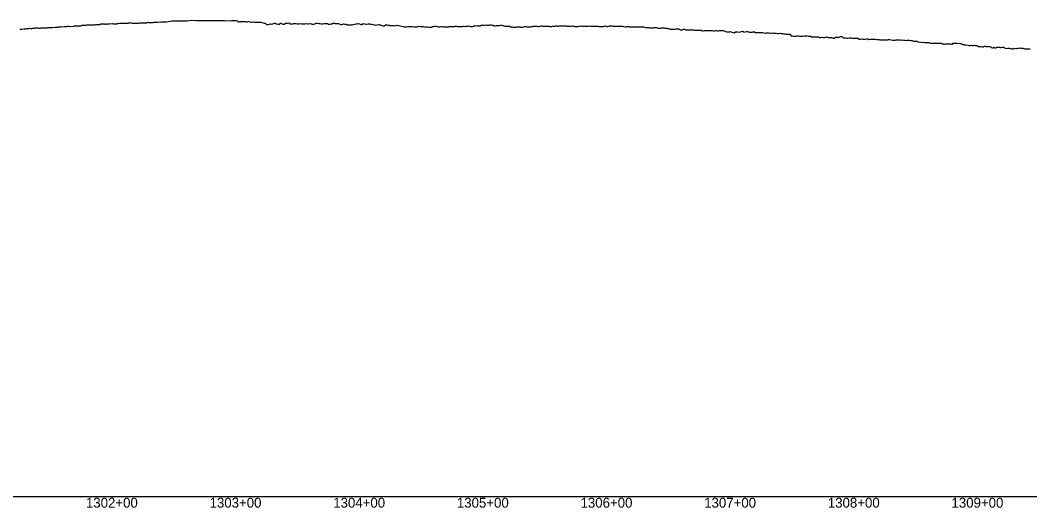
# Model space of a CAD drawing. Extents: x -3793 to 50787, y -1075 to 6138.
# Drawn here: x 17517 to 18333, y 991 to 1385 of the extents above; entities that cross this region are included whole.
import ezdxf

# ---------------------------------------------------------------- set-up
doc = ezdxf.new("R2010")
doc.units = 0
for name, color, linetype in [('RD_DDB_Profile_EX', 7, 'Continuous'), ('RD_DDB_StaTX', 7, 'Continuous'), ('RD_GPK_Profile_Cell', 7, 'Continuous')]:
    doc.layers.add(name, color=color, linetype=linetype)

msp = doc.modelspace()

# ---------------------------------------------------------------- linework, layer by layer
at = {"layer": 'RD_DDB_Profile_EX'}
for points in [[(17522.063586, 1378.37062), (17523.973008, 1378.447885), (17524.691722, 1378.590835), (17525.41235, 1378.376515), (17526.131786, 1378.447435), (17526.84639, 1378.591425), (17527.570809, 1378.627695), (17528.285003, 1378.77161), (17529.00655, 1378.842815), (17531.062589, 1378.935155), (17531.761344, 1378.79721), (17532.457424, 1378.761465), (17533.149498, 1378.796435), (17533.85117, 1378.936025), (17534.549029, 1378.830695), (17535.241104, 1378.935335), (17535.942441, 1378.93564), (17538.175151, 1379.01126), (17538.840911, 1379.0114), (17539.510667, 1379.312125), (17540.18143, 1379.14578), (17540.851976, 1379.111475), (17541.520813, 1379.179665), (17542.192146, 1379.27935), (17542.85729, 1379.27946), (17545.298897, 1379.41127), (17545.942223, 1379.37971), (17546.575948, 1379.47549), (17547.213993, 1379.5704), (17547.851811, 1379.635245), (17548.490678, 1379.69836), (17549.130668, 1379.66582), (17549.766177, 1379.79432), (17552.459742, 1379.95121), (17553.057979, 1379.95048), (17553.653893, 1379.98057), (17554.258155, 1380.100695), (17554.853581, 1380.160705), (17555.454326, 1380.19017), (17556.052035, 1380.0412), (17556.653634, 1380.10051), (17559.650912, 1380.37228), (17560.199433, 1380.400005), (17560.755761, 1380.427905), (17561.30378, 1380.51075), (17561.856047, 1380.4824), (17562.406856, 1380.511145), (17562.960003, 1380.648315), (17563.514353, 1380.564875), (17564.062688, 1380.56593), (17565.86346, 1380.684085), (17566.589383, 1380.97289), (17567.309338, 1381.00927), (17568.038984, 1381.082055), (17570.056846, 1381.2241), (17570.755345, 1381.29454), (17571.46376, 1381.25979), (17572.161835, 1381.22483), (17572.865386, 1381.258915), (17573.567252, 1381.47116), (17574.271546, 1381.43514), (17574.969464, 1381.40015), (17577.156369, 1381.414965), (17577.839241, 1381.584555), (17578.511991, 1381.61852), (17579.189385, 1381.583885), (17579.86649, 1381.551265), (17580.544663, 1381.584305), (17581.227939, 1381.649395), (17581.907701, 1382.0898), (17584.270098, 1382.11236), (17584.91663, 1382.11088), (17585.567107, 1381.94585), (17586.221565, 1381.943845), (17586.87081, 1382.04045), (17587.533438, 1382.03873), (17588.20016, 1382.10323), (17588.871014, 1382.13491), (17591.367146, 1382.30842), (17591.988658, 1382.275315), (17592.616672, 1382.272815), (17593.249032, 1382.2703), (17593.885784, 1382.267765), (17594.518148, 1382.16919), (17595.16393, 1382.13422), (17595.814243, 1382.646035), (17596.469137, 1382.547915), (17597.885909, 1382.71564), (17598.65892, 1382.674655), (17599.441623, 1382.74917), (17600.227845, 1382.746025), (17601.836688, 1382.740235), (17602.597303, 1382.81372), (17603.350619, 1382.695565), (17604.118737, 1382.65393), (17604.890602, 1383.11328), (17605.666243, 1383.03382), (17606.445688, 1382.87648), (17607.220881, 1382.797015), (17608.864929, 1382.801405), (17609.61915, 1382.72251)], [(17609.61915, 1382.72251), (17610.377403, 1382.719365), (17611.13431, 1382.791415), (17611.895391, 1382.789415), (17612.666034, 1382.82482), (17613.440842, 1382.89892), (17614.219849, 1382.89621), (17615.901614, 1382.960715), (17616.644943, 1382.95854), (17617.395792, 1382.9553), (17618.151119, 1382.952035), (17618.906372, 1382.947465), (17619.664822, 1383.478575), (17620.433936, 1383.171175), (17621.207693, 1383.1302), (17622.942192, 1383.159155), (17623.679665, 1383.19342), (17624.417766, 1383.30347), (17625.164342, 1383.45077), (17625.915951, 1383.44875), (17626.669071, 1383.559185), (17627.424178, 1383.595905), (17628.191325, 1383.63233), (17629.993232, 1383.674875), (17630.718278, 1383.63637), (17631.448889, 1383.708055), (17632.180181, 1383.854605), (17632.921162, 1383.890535), (17634.983111, 1383.85878), (17639.513573, 1384.673325), (17642.445635, 1384.619665), (17643.795969, 1384.65697), (17648.977547, 1384.566735), (17651.566357, 1384.680185), (17655.509459, 1385.106705), (17659.336746, 1384.934765), (17662.041372, 1384.90028), (17667.107134, 1384.83568), (17668.573284, 1384.920765), (17675.105196, 1384.89102), (17676.305978, 1384.84081), (17681.637108, 1384.76748), (17682.098746, 1384.796465), (17683.895332, 1384.619625), (17687.562146, 1384.749185), (17688.365129, 1384.861785), (17689.770952, 1384.94196), (17690.572529, 1384.73213), (17691.389381, 1384.765535), (17692.204229, 1384.550445), (17693.024562, 1383.80783), (17693.849814, 1383.917435), (17694.676758, 1384.077285), (17695.512585, 1384.0643), (17696.674229, 1384.03703), (17697.515703, 1384.116705), (17698.356169, 1384.104145), (17699.203848, 1384.184285), (17700.06003, 1383.707335), (17700.908163, 1383.740685), (17701.772707, 1383.987235), (17702.62888, 1383.678535), (17703.595406, 1383.54174), (17704.466038, 1383.53348), (17705.328546, 1383.700465), (17706.207018, 1383.605), (17707.083446, 1383.50575), (17707.963482, 1383.501315), (17708.849511, 1383.489495), (17709.735637, 1383.48502), (17710.528155, 1383.43524), (17711.413532, 1383.424425), (17712.307458, 1383.151465), (17713.201843, 1382.95997), (17714.101498, 1382.64036), (17715.00501, 1382.62706), (17715.910459, 1381.62799), (17716.827248, 1381.752095), (17717.468454, 1381.745315), (17718.370295, 1382.00907), (17719.28821, 1382.08976), (17720.196932, 1381.987985), (17721.122097, 1382.29891), (17722.045193, 1382.74556), (17722.970281, 1382.60203), (17723.902231, 1382.171545), (17724.405509, 1382.15873), (17725.334635, 1382.01338), (17726.262368, 1381.90486), (17727.196737, 1382.64758), (17727.606491, 1382.64093), (17728.489856, 1382.223065), (17729.387196, 1381.99213), (17730.283434, 1381.97663), (17731.188998, 1382.787335), (17732.104425, 1382.733145), (17733.012276, 1382.724935), (17733.938839, 1383.03645), (17734.857415, 1382.248605), (17735.405834, 1382.290425), (17736.332801, 1382.27838)], [(17736.332801, 1382.27838), (17737.256542, 1382.261425), (17738.18925, 1382.348445), (17739.125328, 1382.425485), (17740.06589, 1382.560195), (17741.014521, 1382.21405), (17741.963054, 1382.207485), (17742.335527, 1382.175065), (17743.276542, 1382.350355), (17744.228293, 1382.153845), (17745.180843, 1382.1383), (17746.139941, 1382.22836), (17747.109873, 1382.26549), (17748.070756, 1382.40005), (17749.274638, 1382.28453), (17750.235704, 1382.27014), (17751.207091, 1382.3134), (17752.179063, 1382.201295), (17753.157393, 1381.99999), (17754.140431, 1381.98451), (17755.12579, 1382.12614), (17756.210737, 1382.59977), (17757.195716, 1382.69398), (17758.179145, 1382.533035), (17759.17066, 1382.42895), (17760.164492, 1382.11705), (17761.162619, 1382.111765), (17762.353625, 1382.41817), (17763.161403, 1382.502395), (17764.188527, 1382.556315), (17765.177987, 1382.45697), (17766.175566, 1382.011685), (17767.170235, 1381.910485), (17768.164658, 1382.2113), (17769.165373, 1382.261535), (17770.15189, 1382.95692), (17771.201929, 1382.506855), (17772.191413, 1382.50613), (17773.185746, 1382.457725), (17774.169838, 1382.358825), (17775.167515, 1382.012705), (17776.155429, 1381.718035), (17777.137101, 1381.71827), (17778.222663, 1382.162235), (17779.203193, 1382.01445), (17780.19229, 1381.96694), (17781.17732, 1381.325075), (17782.162572, 1381.32794), (17783.153644, 1381.476185), (17784.130588, 1381.3781), (17785.10875, 1381.38087), (17786.164671, 1381.53417), (17787.152719, 1381.932835), (17788.134602, 1382.18022), (17789.216695, 1382.174325), (17790.206724, 1382.3243), (17791.186682, 1382.127295), (17792.180406, 1381.536365), (17793.159772, 1381.536645), (17794.143911, 1382.376265), (17795.131362, 1382.276545), (17796.229366, 1381.78005), (17797.215301, 1381.880255), (17798.196918, 1382.173725), (17799.180114, 1382.1753), (17800.162851, 1381.830565), (17801.143311, 1381.7835), (17802.117592, 1381.58756), (17803.249291, 1381.235245), (17804.231354, 1381.188465), (17805.202671, 1381.237545), (17806.187625, 1381.726525), (17807.15825, 1381.384785), (17808.13343, 1381.289125), (17809.112078, 1380.79962), (17810.269114, 1380.6617), (17811.245491, 1380.47057), (17812.216316, 1381.343245), (17813.189449, 1381.29685), (17814.153899, 1381.10296), (17815.131495, 1380.95803), (17816.095192, 1380.86129), (17817.297548, 1380.798795), (17818.268147, 1380.897485), (17819.227055, 1380.46359), (17820.199416, 1380.75355), (17821.157492, 1380.994815), (17822.119813, 1380.804185), (17823.085823, 1380.80275), (17824.044592, 1380.66063), (17825.156825, 1380.344035), (17826.134154, 1380.09768), (17827.107754, 1379.809095), (17828.260443, 1379.755635), (17829.241488, 1379.75662), (17830.208078, 1379.902915), (17831.181329, 1379.955345), (17832.16022, 1379.95628), (17833.125119, 1380.05378), (17834.103149, 1380.054685), (17835.281929, 1379.712085)], [(17835.281929, 1379.712085), (17836.253361, 1379.716015), (17837.220644, 1379.713445), (17838.189477, 1379.71737), (17839.156101, 1380.15591), (17840.124062, 1380.008695), (17841.088098, 1380.012275), (17842.302702, 1379.970765), (17843.273145, 1379.68311), (17844.22915, 1379.539255), (17845.191907, 1379.63967), (17846.159855, 1379.640705), (17847.113902, 1379.593125), (17848.071486, 1379.5974), (17849.026703, 1379.553775), (17849.339009, 1379.55714), (17850.296413, 1380.0854), (17851.253878, 1380.095115), (17852.203991, 1380.24093), (17853.157398, 1380.15292), (17854.092886, 1380.06483), (17855.036841, 1379.78954), (17855.96337, 1379.74966), (17856.421084, 1379.77074), (17857.366555, 1380.011565), (17858.293345, 1379.879685), (17859.228565, 1379.841565), (17860.15287, 1379.661255), (17861.070779, 1379.719355), (17861.987501, 1379.815655), (17862.893512, 1379.87285), (17863.532476, 1379.885365), (17864.441576, 1379.88974), (17865.355998, 1379.988075), (17866.252025, 1379.950515), (17867.15562, 1380.00332), (17868.041399, 1380.09987), (17868.934355, 1380.374475), (17869.810063, 1380.203115), (17870.692039, 1380.073955), (17871.139157, 1380.105855), (17872.071726, 1380.11457), (17872.988064, 1380.122595), (17873.913822, 1380.131245), (17874.472695, 1380.139655), (17875.388356, 1380.19356), (17876.313753, 1380.065025), (17877.228922, 1380.161045), (17878.140667, 1380.40088), (17879.050407, 1380.405185), (17879.953601, 1380.416565), (17880.857967, 1380.058245), (17881.545583, 1380.06502), (17882.450951, 1380.07739), (17883.349005, 1380.395355), (17884.251513, 1380.89479), (17885.137647, 1380.67841), (17886.032664, 1380.730375), (17886.911689, 1380.5152), (17887.799307, 1380.523), (17888.640242, 1380.495895), (17889.519411, 1380.981005), (17890.398607, 1380.989545), (17891.271789, 1381.21056), (17892.136093, 1381.215705), (17893.00881, 1381.35136), (17893.865686, 1381.13979), (17894.730675, 1381.1023), (17895.741016, 1381.117535), (17896.595118, 1381.41806), (17897.449417, 1381.467585), (17898.297253, 1381.089635), (17899.141673, 1381.013625), (17899.983321, 1380.42761), (17900.826155, 1380.603065), (17901.653552, 1380.81905), (17902.861042, 1380.710885), (17903.694157, 1380.756905), (17904.510987, 1380.761465), (17905.335425, 1380.970105), (17906.144036, 1380.97411), (17906.959931, 1380.69465), (17907.768396, 1380.656825), (17908.56793, 1380.260665), (17910.015056, 1380.16162), (17910.803972, 1380.164225), (17911.593451, 1380.40536), (17912.375529, 1380.173665), (17913.155211, 1379.864835), (17913.929575, 1379.640265), (17914.702555, 1379.64363), (17915.466403, 1379.5754), (17917.191702, 1379.452185), (17917.938709, 1379.454895), (17918.68649, 1379.646695), (17919.426369, 1379.649065), (17920.168521, 1379.65354), (17920.895796, 1379.474445), (17921.628751, 1379.479445), (17922.347324, 1379.48404), (17923.071249, 1379.525285)], [(17923.071249, 1379.525285), (17924.134871, 1379.8253), (17924.965586, 1380.07896), (17925.790604, 1379.8828), (17926.616552, 1379.76298), (17927.882821, 1379.732435), (17928.702919, 1379.74365), (17929.51648, 1379.78841), (17930.327934, 1380.029155), (17931.139414, 1380.073585), (17931.944781, 1380.276625), (17932.761122, 1380.31803), (17933.566004, 1380.237365), (17934.966084, 1380.201155), (17935.767056, 1380.0829), (17936.556118, 1380.122955), (17937.350393, 1380.398725), (17938.14485, 1380.56063), (17938.940027, 1380.558665), (17939.73228, 1380.28404), (17940.528358, 1380.281865), (17942.056803, 1380.293245), (17942.834579, 1380.257855), (17943.603588, 1380.258195), (17944.383436, 1380.259015), (17945.151899, 1379.95002), (17945.93091, 1379.95094), (17946.698826, 1379.989965), (17947.47472, 1380.180965), (17949.162445, 1380.198075), (17949.916294, 1380.651205), (17950.665337, 1380.611885), (17951.416684, 1380.24012), (17952.16675, 1380.275425), (17952.915599, 1380.46592), (17953.666686, 1380.53889), (17954.413041, 1380.541815), (17956.30117, 1380.46594), (17957.01693, 1380.538185), (17957.74294, 1380.53877), (17958.458079, 1380.610965), (17959.178422, 1380.3934), (17959.897654, 1380.360055), (17960.619087, 1380.358315), (17961.335658, 1380.360975), (17962.058178, 1380.359235), (17963.141348, 1380.500225), (17963.964598, 1380.38043), (17964.790038, 1380.29555), (17965.61138, 1379.97024), (17966.911242, 1379.944975), (17967.715882, 1379.98586), (17968.525273, 1380.226265), (17969.336163, 1380.35138), (17970.14638, 1380.43), (17970.955251, 1380.393075), (17971.766294, 1380.390745), (17972.57315, 1380.39431), (17973.984404, 1380.30422), (17974.776474, 1380.3022), (17975.571775, 1380.34492), (17976.364721, 1380.263615), (17977.157885, 1380.464815), (17977.951704, 1380.304345), (17978.739269, 1380.185745), (17979.529304, 1380.228565), (17981.071042, 1380.259665), (17981.843306, 1380.37363), (17982.619158, 1380.29943), (17983.392352, 1380.29735), (17984.165936, 1380.18465), (17984.940057, 1380.027835), (17985.711377, 1380.031355), (17986.486424, 1380.0677), (17988.177623, 1380.048145), (17988.931383, 1380.163865), (17989.68046, 1380.274355), (17990.42598, 1380.5372), (17991.176203, 1380.01545), (17991.926828, 1380.05076), (17992.674645, 1380.3161), (17993.426254, 1380.613955), (17995.304111, 1380.527825), (17996.029746, 1380.205405), (17996.750215, 1380.23982), (17997.473281, 1380.35044), (17998.194801, 1380.38498), (17998.915302, 1380.315235), (17999.637871, 1380.31367), (18000.353983, 1380.241815), (18001.079427, 1380.24243), (18002.152847, 1380.31097), (18002.969741, 1380.311295), (18003.793987, 1380.30922), (18004.624273, 1379.930855), (18005.912617, 1379.87575), (18006.720258, 1379.82758), (18007.526829, 1379.903925), (18008.341612, 1379.97814), (18009.16033, 1379.76617), (18009.976085, 1379.80191)], [(17516.420301, 1377.747455), (17517.003885, 1377.806255), (17517.595125, 1377.83573), (17518.18571, 1377.89425), (17519.851964, 1378.259215), (17520.58597, 1378.222415), (17521.329973, 1378.222765), (17522.063586, 1378.37062)], [(18009.976085, 1379.80191), (18010.798342, 1379.873405), (18011.629135, 1379.78332), (18012.92144, 1379.74436), (18013.727386, 1379.65583), (18014.532809, 1379.65077), (18015.346598, 1379.765655), (18016.164712, 1379.71747), (18016.980228, 1379.671495), (18017.806354, 1379.70505), (18018.636901, 1379.821205), (18019.940254, 1379.7196), (18020.739445, 1379.7562), (18021.546363, 1379.42558), (18022.358028, 1379.29669), (18023.168308, 1379.210295), (18023.98878, 1379.284805), (18024.814117, 1379.277645), (18025.644362, 1379.06455), (18026.961436, 1378.98589), (18027.757296, 1378.819955), (18028.561004, 1378.85328), (18029.370023, 1379.090015), (18030.178294, 1379.126485), (18030.997185, 1379.242855), (18031.818236, 1378.86522), (18032.640298, 1378.778125), (18033.475873, 1378.72938), (18034.76866, 1378.755945), (18035.569403, 1378.950175), (18036.376193, 1378.943), (18037.18306, 1378.938145), (18038.00111, 1378.645055), (18038.825401, 1378.67763), (18039.646816, 1378.589855), (18040.482717, 1378.29242), (18041.151102, 1378.244305), (18042.047909, 1378.145135), (18042.940725, 1377.959225), (18043.845336, 1377.81408), (18044.595354, 1377.77252), (18045.480652, 1377.80731), (18046.370508, 1377.88702), (18047.258897, 1378.015015), (18048.157198, 1378.230385), (18049.060157, 1378.13156), (18049.959409, 1377.80964), (18050.870992, 1377.392605), (18051.575895, 1377.327955), (18052.46664, 1377.273715), (18053.35733, 1377.76274), (18054.250478, 1377.75148), (18055.156701, 1377.199185), (18056.060415, 1377.23805), (18056.976213, 1377.22837), (18057.897299, 1377.26433), (18058.82372, 1377.437975), (18059.437746, 1377.38387), (18060.337103, 1377.33339), (18061.246204, 1377.188845), (18062.161139, 1377.08918), (18063.074117, 1377.03763), (18063.999886, 1377.02904), (18064.931649, 1377.112795), (18065.858586, 1377.01455), (18066.406308, 1377.026225), (18067.318981, 1377.06314), (18068.238286, 1376.591905), (18069.164295, 1376.58112), (18070.089064, 1376.713325), (18071.027545, 1376.749595), (18071.972937, 1376.832975), (18073.145698, 1376.783725), (18074.112335, 1376.772965), (18075.078936, 1376.709555), (18076.274403, 1376.757265), (18077.235864, 1376.503655), (18078.202151, 1376.49162), (18079.1733, 1376.72298), (18080.148284, 1376.476085), (18081.116456, 1376.52534), (18082.097846, 1376.72145), (18083.257293, 1376.751325), (18084.227999, 1376.69999), (18085.203059, 1376.655615), (18086.174871, 1376.45839), (18087.148188, 1376.017625), (18088.120147, 1375.63391), (18089.09457, 1375.63034), (18090.265316, 1375.717425), (18091.243615, 1375.91254), (18092.20725, 1375.331335), (18093.176947, 1375.036725), (18094.147446, 1374.994045), (18095.118348, 1375.76611), (18096.090892, 1375.61735), (18097.058009, 1375.62237), (18098.251249, 1375.546795), (18099.212537, 1375.595565), (18100.187406, 1375.983225), (18101.147939, 1376.22522)], [(18101.147939, 1376.22522), (18102.116411, 1375.40084), (18103.08143, 1375.646635), (18104.051225, 1375.88582), (18105.260892, 1375.88761), (18106.228594, 1375.55441), (18107.191241, 1375.55161), (18108.148803, 1375.31116), (18109.119466, 1375.3123), (18110.07619, 1375.84244), (18111.043147, 1375.16512), (18112.14383, 1375.210235), (18113.122161, 1375.20726), (18114.101764, 1375.204275), (18115.247199, 1375.09722), (18116.221345, 1375.045775), (18117.191059, 1375.046195), (18118.174475, 1374.852125), (18119.143617, 1374.755035), (18120.1207, 1374.800935), (18121.094729, 1374.90281), (18122.253098, 1374.78453), (18123.225546, 1374.53859), (18124.202328, 1374.59114), (18125.175861, 1374.783425), (18126.143558, 1374.491645), (18127.124612, 1374.49261), (18128.091691, 1374.541685), (18129.260278, 1374.392975), (18130.236061, 1374.29996), (18131.206083, 1374.49152), (18132.177707, 1374.391735), (18133.150187, 1374.298685), (18134.12299, 1374.150195), (18135.088304, 1374.102055), (18136.06657, 1373.908865), (18137.243242, 1373.81229), (18138.210817, 1373.76071), (18139.181775, 1373.717155), (18140.150642, 1372.502975), (18141.121269, 1372.401695), (18142.088603, 1372.21476), (18143.060521, 1372.16173), (18144.252271, 1372.154615), (18145.216855, 1372.391885), (18146.183387, 1372.387735), (18147.151872, 1372.286725), (18148.122317, 1372.28246), (18149.094727, 1372.181135), (18150.069109, 1372.225335), (18151.03382, 1372.42028), (18152.125676, 1372.404595), (18153.110628, 1372.400825), (18154.215885, 1372.14567), (18155.197551, 1372.141945), (18156.180571, 1372.236615), (18157.164948, 1371.494465), (18158.143285, 1371.54434), (18159.129591, 1371.589455), (18160.117261, 1371.53604), (18161.206135, 1371.53094), (18162.180698, 1371.7186), (18163.167419, 1371.12187), (18164.155628, 1371.16687), (18165.137976, 1371.46412), (18166.1283, 1371.01476), (18167.12012, 1371.059745), (18168.113439, 1371.253415), (18169.188704, 1371.78906), (18170.174661, 1371.241635), (18171.16274, 1371.23759), (18172.146666, 1371.04023), (18173.137769, 1370.986415), (18174.131009, 1370.63486), (18175.126394, 1370.630145), (18176.12393, 1371.32138), (18177.151458, 1371.267635), (18178.147508, 1371.363285), (18179.138101, 1371.41374), (18180.136733, 1371.95857), (18181.137191, 1371.90522), (18182.13948, 1371.05214), (18182.64383, 1370.89925), (18183.142632, 1370.752475), (18184.144294, 1370.757445), (18185.154651, 1370.61323), (18186.1452, 1370.56253), (18187.146065, 1370.717345), (18188.144875, 1370.77229), (18189.135234, 1370.536115), (18190.12856, 1370.491845), (18191.119856, 1370.546775), (18192.109127, 1370.60159), (18193.170051, 1370.505065), (18194.153572, 1370.50427), (18195.146049, 1369.816775), (18196.136708, 1369.87191), (18197.125554, 1370.12446), (18198.112591, 1369.883205), (18199.097825, 1369.88884), (18200.183502, 1369.881065)], [(18200.183502, 1369.881065), (18201.163163, 1369.929635), (18202.151656, 1369.93442), (18203.138511, 1369.545295), (18204.123732, 1369.648785), (18205.107323, 1369.7521), (18206.089289, 1369.658785), (18207.195161, 1369.709425), (18208.171637, 1369.757835), (18209.156842, 1369.566115), (18210.140557, 1369.521935), (18211.122785, 1369.57591), (18212.10353, 1369.286745), (18213.082796, 1369.34082), (18214.20546, 1369.186715), (18215.175, 1369.14352), (18216.161708, 1369.239705), (18217.142787, 1369.09755), (18218.115659, 1369.243675), (18219.094804, 1369.44407), (18220.076255, 1369.388115), (18221.19852, 1369.2777), (18222.17236, 1369.08097), (18223.160041, 1368.98131), (18224.254364, 1369.01652), (18225.227946, 1369.213985), (18226.189746, 1369.165), (18227.165272, 1369.21208), (18228.12791, 1369.163065), (18229.097186, 1369.06991), (18230.059295, 1369.214555), (18231.036001, 1369.019495), (18232.209519, 1368.863865), (18233.184496, 1368.77041), (18234.153972, 1368.861935), (18235.127628, 1369.0113), (18236.092976, 1368.86501), (18237.064077, 1368.72305), (18238.038772, 1368.76587), (18239.203215, 1368.12691), (18240.17052, 1368.17499), (18241.146629, 1368.0816), (18242.119588, 1368.075465), (18243.094494, 1367.397975), (18244.062053, 1367.49463), (18245.044095, 1367.395545), (18246.390179, 1367.00212), (18247.328253, 1367.256405), (18248.309979, 1366.97022), (18249.32285, 1366.99966), (18250.300394, 1367.12996), (18251.257435, 1367.20411), (18252.184272, 1366.89376), (18253.08237, 1366.462765), (18253.606788, 1366.414995), (18254.572739, 1366.57718), (18255.511489, 1366.600225), (18256.41151, 1366.66607), (18257.299518, 1366.55636), (18258.163529, 1366.621805), (18258.996798, 1366.60464), (18259.811897, 1366.62102), (18261.011568, 1366.586655), (18261.870891, 1366.52722), (18262.709268, 1366.06535), (18263.524679, 1366.129515), (18264.307023, 1365.840525), (18265.079516, 1365.94443), (18265.831678, 1365.93179), (18266.556969, 1365.960895), (18268.426033, 1365.96173), (18269.179979, 1366.12444), (18269.921185, 1365.72104), (18270.637889, 1365.78616), (18271.335544, 1366.6341), (18272.029446, 1366.62084), (18272.734741, 1366.60432), (18273.439554, 1366.52047), (18274.157179, 1366.468005), (18276.315466, 1366.354195), (18276.986144, 1366.478235), (18277.66654, 1366.085585), (18278.348919, 1365.76153), (18279.036922, 1365.711715), (18279.736936, 1365.205505), (18280.437112, 1365.117975), (18281.150904, 1365.095595), (18283.357693, 1364.891705), (18284.01864, 1364.707455), (18284.689753, 1364.65312), (18285.368758, 1364.57292), (18286.053889, 1364.825515), (18286.740665, 1364.740515), (18287.433963, 1364.620145), (18288.141868, 1364.946465), (18288.849327, 1364.616145), (18290.066371, 1364.521965), (18290.881822, 1364.29581), (18291.695735, 1363.86946), (18292.523074, 1363.88412), (18293.864509, 1363.83041)], [(18293.864509, 1363.83041), (18294.657346, 1363.56872), (18295.455498, 1363.547665), (18296.264932, 1364.089405), (18297.074537, 1364.02925), (18297.89689, 1363.92311), (18298.718206, 1363.820915), (18299.55378, 1363.919025), (18300.846396, 1363.842595), (18301.644837, 1363.580165), (18302.454396, 1362.739715), (18303.26554, 1362.71665), (18304.082781, 1363.351065), (18304.913601, 1362.66446), (18305.744012, 1362.64083), (18306.589721, 1363.277725), (18307.821798, 1363.245595), (18308.638438, 1363.24143), (18309.456467, 1363.15538), (18310.270085, 1363.104255), (18311.091857, 1363.18207), (18311.915032, 1363.30111), (18312.736682, 1362.87951), (18313.563641, 1362.38047), (18314.867379, 1362.294365), (18315.672436, 1362.37055), (18316.479015, 1362.52764), (18317.281288, 1362.31511), (18318.091976, 1362.189095), (18318.904204, 1362.062845), (18319.715299, 1362.010935), (18320.540966, 1362.407785), (18321.927104, 1362.344705), (18322.718622, 1362.261285), (18323.504799, 1362.37076), (18324.300864, 1362.60566), (18325.098634, 1362.76133), (18325.898116, 1362.598055), (18326.696953, 1362.548975), (18327.501058, 1362.505045), (18328.306896, 1362.18034), (18329.105182, 1362.05443), (18329.980669, 1361.82489), (18330.862558, 1361.864645), (18331.745621, 1362.036525), (18332.620568, 1361.979895), (18333.483374, 1362.01452)]]:
    msp.add_lwpolyline(points, dxfattribs=at)
at = {"layer": 'RD_GPK_Profile_Cell'}
msp.add_line((1000, 1000), (46600, 1000), dxfattribs=at)

# ---------------------------------------------------------------- texts
at = {"layer": 'RD_DDB_StaTX'}
for s, p in [('1302+00', (17569.925471, 991)), ('1303+00', (17669.925471, 991)), ('1304+00', (17769.925471, 991)), ('1305+00', (17869.925471, 991)), ('1306+00', (17969.925471, 991)), ('1307+00', (18069.925471, 991)), ('1308+00', (18169.925471, 991)), ('1309+00', (18269.925471, 991))]:
    msp.add_text(s, height=8, dxfattribs=at).set_placement(p)

doc.saveas('drawing.dxf')
